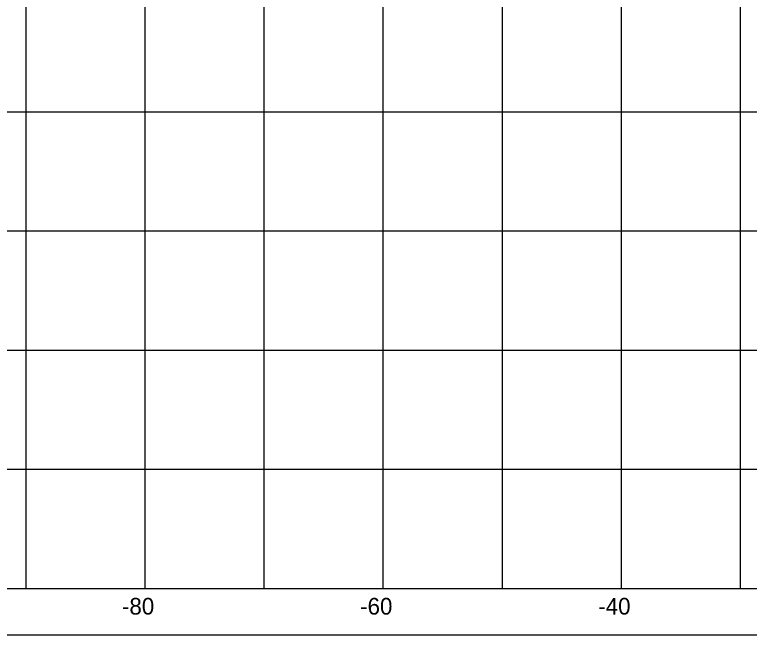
# Model space of a CAD drawing. Extents: x 1131015 to 1136271, y 133453 to 174329.
# Drawn here: x 1131249.5 to 1131311.2, y 166608.7 to 166660.8 of the extents above; entities that cross this region are included whole.
import ezdxf

# ---------------------------------------------------------------- set-up
doc = ezdxf.new("R2010")
doc.units = 0
for name, color, linetype in [('DESIGN - SHEET - Corner Text', 7, 'Continuous'), ('DESIGN - SHEET - Linework', 7, 'Continuous'), ('DESIGN - SHEET - Plot Shape', 7, 'Continuous')]:
    doc.layers.add(name, color=color, linetype=linetype)

msp = doc.modelspace()

# ---------------------------------------------------------------- linework, layer by layer
at = {"layer": 'DESIGN - SHEET - Linework'}
for p, q in [((1131250.456, 166612.655), (1131250.456, 166822.655)), ((1131260.456, 166612.655), (1131260.456, 166822.655)), ((1131270.456, 166612.655), (1131270.456, 166822.655)), ((1131280.456, 166612.655), (1131280.456, 166822.655)), ((1131290.456, 166612.655), (1131290.456, 166822.655)), ((1131300.456, 166612.655), (1131300.456, 166822.655)), ((1131310.456, 166612.655), (1131310.456, 166822.655)), ((1131190.456, 166652.655), (1131490.456, 166652.655)), ((1131190.456, 166642.655), (1131490.456, 166642.655)), ((1131190.456, 166632.655), (1131490.456, 166632.655)), ((1131190.456, 166622.655), (1131490.456, 166622.655))]:
    msp.add_line(p, q, dxfattribs=at)
msp.add_lwpolyline([(1131190.456, 166822.655), (1131190.456, 166612.655), (1131490.456, 166612.655), (1131490.456, 166822.655)], dxfattribs=at)
at = {"layer": 'DESIGN - SHEET - Plot Shape'}
msp.add_lwpolyline([(1131170.456, 166826.595), (1131510.456, 166826.595), (1131510.456, 166608.715), (1131170.456, 166608.715)], close=True, dxfattribs=at)

# ---------------------------------------------------------------- texts
at = {"layer": 'DESIGN - SHEET - Corner Text'}
for s, p in [('-80', (1131258.511, 166610.455)), ('-60', (1131278.511, 166610.455)), ('-40', (1131298.511, 166610.455))]:
    msp.add_text(s, height=1.4, dxfattribs=at).set_placement(p)

doc.saveas('drawing.dxf')
